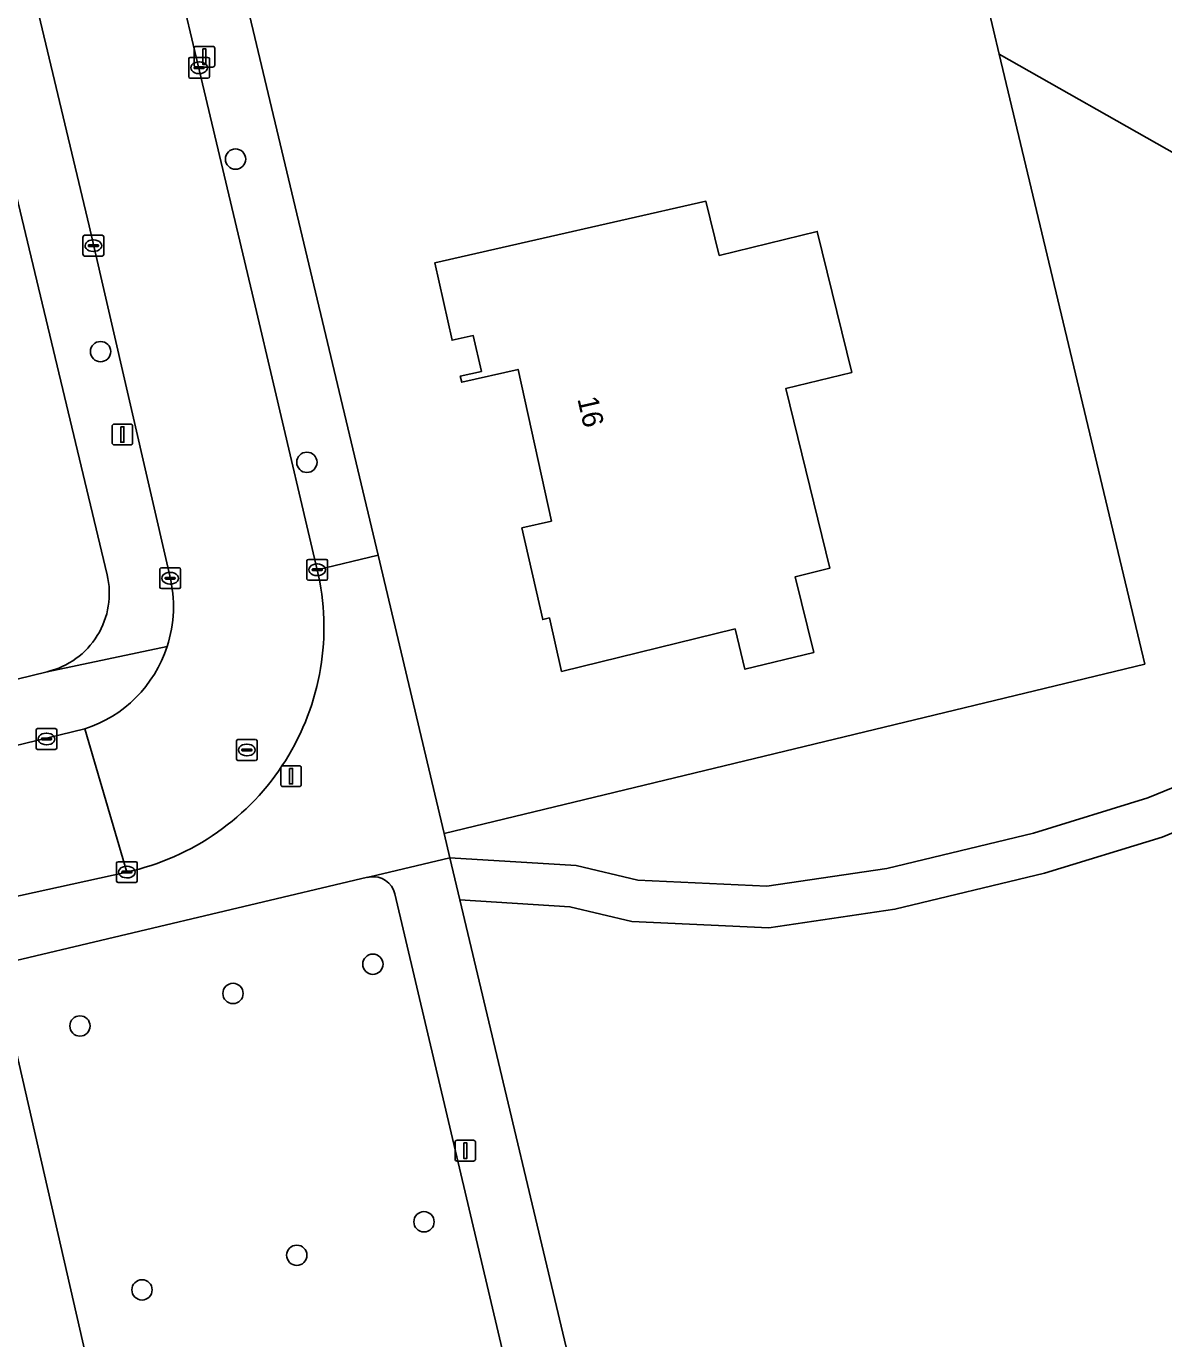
# Model space of a CAD drawing. Extents: x 162026 to 163502, y 387295 to 388169.
# Drawn here: x 163119.9 to 163174.7, y 387772.2 to 387835.4 of the extents above; entities that cross this region are included whole.
import ezdxf

# ---------------------------------------------------------------- set-up
doc = ezdxf.new("R2010")
doc.units = 0
for name, color, linetype in [('IMGEO_Boom', 7, 'Continuous'), ('IMGEO_Erf', 7, 'Continuous'), ('IMGEO_Groenvoorziening', 7, 'Continuous'), ('IMGEO_Kolk', 7, 'Continuous'), ('IMGEO_Lichtmast', 7, 'Continuous'), ('IMGEO_Loofbos', 7, 'Continuous'), ('IMGEO_Pand', 7, 'Continuous'), ('IMGEO_Pand_nummerreeks', 7, 'Continuous'), ('IMGEO_Rijbaan_lokaal_open', 7, 'Continuous'), ('IMGEO_Rioolput', 7, 'Continuous'), ('IMGEO_Voetpad_onverhard', 7, 'Continuous'), ('IMGEO_Voetpad_open', 7, 'Continuous')]:
    doc.layers.add(name, color=color, linetype=linetype)

msp = doc.modelspace()

# ---------------------------------------------------------------- linework, layer by layer
at = {"layer": 'IMGEO_Boom'}
for centre in [(163129.977, 387828.968), (163123.479, 387819.697), (163133.414, 387814.367), (163136.591, 387790.2), (163129.856, 387788.793), (163122.486, 387787.226), (163139.053, 387777.797), (163132.928, 387776.185), (163125.474, 387774.52)]:
    msp.add_circle(centre, 0.489, dxfattribs=at)
at = {"layer": 'IMGEO_Erf'}
for points in [[(163119.098, 387884.421), (163136.842, 387809.895), (163140.031, 387796.502), (163173.759, 387804.654), (163166.755, 387834.017), (163166.203, 387836.333)], [(163123.795, 387808.956), (163109.768, 387867.539)], [(163070.247, 387792.203), (163102.324, 387799.729), (163120.914, 387804.286)]]:
    msp.add_lwpolyline(points, dxfattribs=at)
msp.add_lwpolyline([(163152.63, 387826.938), (163153.269, 387824.331), (163157.989, 387825.488), (163159.654, 387818.696), (163156.473, 387817.917), (163158.593, 387809.267), (163156.929, 387808.86), (163157.825, 387805.212), (163154.507, 387804.399), (163154.03, 387806.346), (163145.682, 387804.301), (163145.096, 387806.875), (163144.77, 387806.794), (163143.765, 387811.21), (163145.191, 387811.535), (163143.583, 387818.837), (163140.867, 387818.224), (163140.8, 387818.517), (163141.816, 387818.745), (163141.426, 387820.473), (163140.409, 387820.244), (163139.569, 387823.966), (163144.445, 387825.076)], close=True, dxfattribs=at)
msp.add_arc((163120.021, 387808.061), 3.879, 283.31334, 13.34442, dxfattribs=at)
at = {"layer": 'IMGEO_Groenvoorziening'}
msp.add_lwpolyline([(163136.339, 387794.384), (163118.446, 387790.157), (163125.27, 387760.423), (163144.393, 387764.941), (163143.741, 387767.71), (163137.65, 387793.586)], dxfattribs=at)
msp.add_lwpolyline([(163112.724, 387782.656), (163118.461, 387758.815), (163125.27, 387760.423), (163118.446, 387790.157), (163074.487, 387779.595), (163065.879, 387777.538), (163067.318, 387771.549)], close=True, dxfattribs=at)
for centre, radius, start, end in [((163136.579, 387793.43), 0.983, 97.66952, 104.14052), ((163136.596, 387793.331), 1.084, 13.61237, 97.84938)]:
    msp.add_arc(centre, radius, start, end, dxfattribs=at)
at = {"layer": 'IMGEO_Kolk'}
for p, q in [((163127.721, 387832.939), (163127.721, 387833.791)), ((163127.796, 387833.865), (163128.648, 387833.865)), ((163127.98, 387833.359), (163127.98, 387833.371)), ((163128.418, 387833.322), (163128.02, 387833.322)), ((163128.023, 387833.408), (163128.421, 387833.408)), ((163128.209, 387833.645), (163128.234, 387833.645)), ((163128.464, 387833.371), (163128.464, 387833.359)), ((163128.722, 387833.791), (163128.722, 387832.939)), ((163128.648, 387832.865), (163127.796, 387832.865)), ((163128.232, 387833.085), (163128.207, 387833.085)), ((163122.632, 387824.372), (163122.632, 387825.224)), ((163122.707, 387825.298), (163123.559, 387825.298)), ((163123.12, 387825.078), (163123.145, 387825.078)), ((163123.633, 387825.224), (163123.633, 387824.372)), ((163122.891, 387824.792), (163122.891, 387824.804)), ((163123.329, 387824.755), (163122.931, 387824.755)), ((163122.934, 387824.841), (163123.332, 387824.841)), ((163123.143, 387824.518), (163123.118, 387824.518)), ((163123.375, 387824.804), (163123.375, 387824.792)), ((163123.559, 387824.298), (163122.707, 387824.298)), ((163126.406, 387809.285), (163127.258, 387809.285)), ((163133.412, 387808.767), (163133.412, 387809.619)), ((163133.487, 387809.693), (163134.339, 387809.693)), ((163133.714, 387809.236), (163134.112, 387809.236)), ((163133.9, 387809.473), (163133.925, 387809.473)), ((163134.413, 387809.619), (163134.413, 387808.767)), ((163126.331, 387808.359), (163126.331, 387809.211)), ((163126.59, 387808.779), (163126.59, 387808.791)), ((163127.028, 387808.742), (163126.63, 387808.742)), ((163126.633, 387808.828), (163127.031, 387808.828)), ((163126.819, 387809.065), (163126.844, 387809.065)), ((163127.074, 387808.791), (163127.074, 387808.779)), ((163127.332, 387809.211), (163127.332, 387808.359)), ((163134.339, 387808.693), (163133.487, 387808.693)), ((163133.671, 387809.187), (163133.671, 387809.199)), ((163134.109, 387809.15), (163133.711, 387809.15)), ((163133.923, 387808.913), (163133.898, 387808.913)), ((163134.155, 387809.199), (163134.155, 387809.187)), ((163127.258, 387808.285), (163126.406, 387808.285)), ((163126.842, 387808.505), (163126.817, 387808.505)), ((163120.371, 387800.619), (163120.371, 387801.471)), ((163120.446, 387801.545), (163121.298, 387801.545)), ((163120.63, 387801.039), (163120.63, 387801.051)), ((163120.673, 387801.088), (163121.071, 387801.088)), ((163120.859, 387801.325), (163120.884, 387801.325)), ((163121.114, 387801.051), (163121.114, 387801.039)), ((163121.372, 387801.471), (163121.372, 387800.619)), ((163121.298, 387800.545), (163120.446, 387800.545)), ((163121.068, 387801.002), (163120.67, 387801.002)), ((163120.882, 387800.765), (163120.857, 387800.765)), ((163124.246, 387794.211), (163124.246, 387795.063)), ((163124.321, 387795.137), (163125.173, 387795.137)), ((163124.734, 387794.917), (163124.759, 387794.917)), ((163125.247, 387795.063), (163125.247, 387794.211)), ((163125.173, 387794.137), (163124.321, 387794.137)), ((163124.505, 387794.631), (163124.505, 387794.643)), ((163124.943, 387794.594), (163124.545, 387794.594)), ((163124.548, 387794.68), (163124.946, 387794.68)), ((163124.757, 387794.357), (163124.732, 387794.357)), ((163124.989, 387794.643), (163124.989, 387794.631))]:
    msp.add_line(p, q, dxfattribs=at)
for points in [[(163127.721, 387832.939), (163127.721, 387833.791)], [(163127.796, 387833.865), (163128.648, 387833.865)], [(163128.722, 387833.791), (163128.722, 387832.939)], [(163128.648, 387832.865), (163127.796, 387832.865)], [(163122.632, 387824.372), (163122.632, 387825.224)], [(163122.707, 387825.298), (163123.559, 387825.298)], [(163123.633, 387825.224), (163123.633, 387824.372)], [(163123.559, 387824.298), (163122.707, 387824.298)], [(163126.406, 387809.285), (163127.258, 387809.285)], [(163133.412, 387808.767), (163133.412, 387809.619)], [(163133.487, 387809.693), (163134.339, 387809.693)], [(163134.413, 387809.619), (163134.413, 387808.767)], [(163126.331, 387808.359), (163126.331, 387809.211)], [(163127.332, 387809.211), (163127.332, 387808.359)], [(163134.339, 387808.693), (163133.487, 387808.693)], [(163127.258, 387808.285), (163126.406, 387808.285)], [(163120.371, 387800.619), (163120.371, 387801.471)], [(163120.446, 387801.545), (163121.298, 387801.545)], [(163121.372, 387801.471), (163121.372, 387800.619)], [(163121.298, 387800.545), (163120.446, 387800.545)], [(163124.246, 387794.211), (163124.246, 387795.063)], [(163124.321, 387795.137), (163125.173, 387795.137)], [(163125.247, 387795.063), (163125.247, 387794.211)], [(163125.173, 387794.137), (163124.321, 387794.137)]]:
    msp.add_lwpolyline(points, dxfattribs=at)
for centre, radius, start, end in [((163127.798, 387833.789), 0.0765, 91.55205, 178.44795), ((163127.798, 387833.789), 0.0765, 91.55205, 178.44795), ((163128.02, 387833.368), 0.0403, 85.87752, 175.75265), ((163128.017, 387833.358), 0.0366, 178.93798, 274.71019), ((163128.421, 387833.365), 0.043, 264.86636, 352.45326), ((163128.425, 387833.37), 0.0386, 1.73085, 96.63898), ((163128.646, 387833.789), 0.0765, 1.55205, 88.44795), ((163128.646, 387833.789), 0.0765, 1.55205, 88.44795), ((163127.798, 387832.941), 0.0765, 181.55205, 268.44795), ((163127.798, 387832.941), 0.0765, 181.55205, 268.44795), ((163128.646, 387832.941), 0.0765, 271.55205, 358.44795), ((163128.646, 387832.941), 0.0765, 271.55205, 358.44795), ((163122.709, 387825.222), 0.0765, 91.55205, 178.44795), ((163122.709, 387825.222), 0.0765, 91.55205, 178.44795), ((163123.557, 387825.222), 0.0765, 1.55205, 88.44795), ((163123.557, 387825.222), 0.0765, 1.55205, 88.44795), ((163122.931, 387824.801), 0.0403, 85.87752, 175.75265), ((163122.928, 387824.791), 0.0366, 178.93798, 274.71019), ((163123.332, 387824.798), 0.043, 264.86636, 352.45326), ((163123.336, 387824.803), 0.0386, 1.73085, 96.63898), ((163122.709, 387824.374), 0.0765, 181.55205, 268.44795), ((163122.709, 387824.374), 0.0765, 181.55205, 268.44795), ((163123.557, 387824.374), 0.0765, 271.55205, 358.44795), ((163123.557, 387824.374), 0.0765, 271.55205, 358.44795), ((163126.408, 387809.209), 0.0765, 91.55205, 178.44795), ((163126.408, 387809.209), 0.0765, 91.55205, 178.44795), ((163127.256, 387809.209), 0.0765, 1.55205, 88.44795), ((163127.256, 387809.209), 0.0765, 1.55205, 88.44795), ((163133.489, 387809.617), 0.0765, 91.55205, 178.44795), ((163133.489, 387809.617), 0.0765, 91.55205, 178.44795), ((163133.711, 387809.196), 0.0403, 85.87752, 175.75265), ((163134.116, 387809.198), 0.0386, 1.73085, 96.63898), ((163134.337, 387809.617), 0.0765, 1.55205, 88.44795), ((163134.337, 387809.617), 0.0765, 1.55205, 88.44795), ((163126.63, 387808.788), 0.0403, 85.87752, 175.75265), ((163126.627, 387808.778), 0.0366, 178.93798, 274.71019), ((163127.031, 387808.785), 0.043, 264.86636, 352.45326), ((163127.035, 387808.79), 0.0386, 1.73085, 96.63898), ((163133.489, 387808.769), 0.0765, 181.55205, 268.44795), ((163133.489, 387808.769), 0.0765, 181.55205, 268.44795), ((163133.708, 387809.186), 0.0366, 178.93798, 274.71019), ((163134.112, 387809.193), 0.043, 264.86636, 352.45326), ((163134.337, 387808.769), 0.0765, 271.55205, 358.44795), ((163134.337, 387808.769), 0.0765, 271.55205, 358.44795), ((163126.408, 387808.361), 0.0765, 181.55205, 268.44795), ((163126.408, 387808.361), 0.0765, 181.55205, 268.44795), ((163127.256, 387808.361), 0.0765, 271.55205, 358.44795), ((163127.256, 387808.361), 0.0765, 271.55205, 358.44795), ((163120.448, 387801.469), 0.0765, 91.55205, 178.44795), ((163120.448, 387801.469), 0.0765, 91.55205, 178.44795), ((163120.67, 387801.048), 0.0403, 85.87752, 175.75265), ((163120.667, 387801.038), 0.0366, 178.93798, 274.71019), ((163121.071, 387801.045), 0.043, 264.86636, 352.45326), ((163121.075, 387801.05), 0.0386, 1.73085, 96.63898), ((163121.296, 387801.469), 0.0765, 1.55205, 88.44795), ((163121.296, 387801.469), 0.0765, 1.55205, 88.44795), ((163120.448, 387800.621), 0.0765, 181.55205, 268.44795), ((163120.448, 387800.621), 0.0765, 181.55205, 268.44795), ((163121.296, 387800.621), 0.0765, 271.55205, 358.44795), ((163121.296, 387800.621), 0.0765, 271.55205, 358.44795), ((163124.323, 387795.061), 0.0765, 91.55205, 178.44795), ((163124.323, 387795.061), 0.0765, 91.55205, 178.44795), ((163125.171, 387795.061), 0.0765, 1.55205, 88.44795), ((163125.171, 387795.061), 0.0765, 1.55205, 88.44795), ((163124.323, 387794.213), 0.0765, 181.55205, 268.44795), ((163124.323, 387794.213), 0.0765, 181.55205, 268.44795), ((163124.545, 387794.64), 0.0403, 85.87752, 175.75265), ((163124.542, 387794.63), 0.0366, 178.93798, 274.71019), ((163124.946, 387794.637), 0.043, 264.86636, 352.45326), ((163124.95, 387794.642), 0.0386, 1.73085, 96.63898), ((163125.171, 387794.213), 0.0765, 271.55205, 358.44795), ((163125.171, 387794.213), 0.0765, 271.55205, 358.44795)]:
    msp.add_arc(centre, radius, start, end, dxfattribs=at)
for centre, major_axis, ratio, start_param, end_param in [((163128.208, 387833.365), (-0.387, 0.002), 0.722429, 4.712389, 7.853982), ((163128.233, 387833.365), (-0.39, 0.002), 0.717154, 1.570796, 4.712389), ((163123.119, 387824.798), (-0.387, 0.002), 0.722429, 4.712389, 7.853982), ((163123.144, 387824.798), (-0.39, 0.002), 0.717154, 1.570796, 4.712389), ((163133.899, 387809.193), (-0.387, 0.002), 0.722429, 4.712389, 7.853982), ((163133.924, 387809.193), (-0.39, 0.002), 0.717154, 1.570796, 4.712389), ((163126.818, 387808.785), (-0.387, 0.002), 0.722429, 4.712389, 7.853982), ((163126.843, 387808.785), (-0.39, 0.002), 0.717154, 1.570796, 4.712389), ((163120.858, 387801.045), (-0.387, 0.002), 0.722429, 4.712389, 7.853982), ((163120.883, 387801.045), (-0.39, 0.002), 0.717154, 1.570796, 4.712389), ((163124.733, 387794.637), (-0.387, 0.002), 0.722429, 4.712389, 7.853982), ((163124.758, 387794.637), (-0.39, 0.002), 0.717154, 1.570796, 4.712389)]:
    msp.add_ellipse(centre, major_axis=major_axis, ratio=ratio, start_param=start_param, end_param=end_param, dxfattribs=at)
at = {"layer": 'IMGEO_Lichtmast'}
for p, q in [((163127.984, 387833.495), (163127.984, 387834.295)), ((163127.984, 387834.295), (163127.984, 387833.495)), ((163128.084, 387834.395), (163128.874, 387834.395)), ((163128.874, 387834.395), (163128.084, 387834.395)), ((163128.974, 387834.295), (163128.974, 387833.495)), ((163128.974, 387833.495), (163128.974, 387834.295)), ((163128.874, 387833.395), (163128.084, 387833.395)), ((163128.084, 387833.395), (163128.874, 387833.395)), ((163124.132, 387816.207), (163124.922, 387816.207)), ((163124.922, 387816.207), (163124.132, 387816.207)), ((163124.032, 387815.307), (163124.032, 387816.107)), ((163124.032, 387816.107), (163124.032, 387815.307)), ((163125.022, 387816.107), (163125.022, 387815.307)), ((163125.022, 387815.307), (163125.022, 387816.107)), ((163124.922, 387815.207), (163124.132, 387815.207)), ((163124.132, 387815.207), (163124.922, 387815.207)), ((163132.254, 387799.754), (163133.044, 387799.754)), ((163133.044, 387799.754), (163132.254, 387799.754)), ((163132.154, 387798.854), (163132.154, 387799.654)), ((163132.154, 387799.654), (163132.154, 387798.854)), ((163133.144, 387799.654), (163133.144, 387798.854)), ((163133.144, 387798.854), (163133.144, 387799.654)), ((163133.044, 387798.754), (163132.254, 387798.754)), ((163132.254, 387798.754), (163133.044, 387798.754)), ((163140.548, 387780.822), (163140.548, 387781.622)), ((163140.548, 387781.622), (163140.548, 387780.822)), ((163140.648, 387781.722), (163141.438, 387781.722)), ((163141.438, 387781.722), (163140.648, 387781.722)), ((163141.538, 387781.622), (163141.538, 387780.822)), ((163141.538, 387780.822), (163141.538, 387781.622)), ((163141.438, 387780.722), (163140.648, 387780.722)), ((163140.648, 387780.722), (163141.438, 387780.722))]:
    msp.add_line(p, q, dxfattribs=at)
for points in [[(163128.404, 387834.27), (163128.554, 387834.27), (163128.554, 387833.52), (163128.404, 387833.52), (163128.404, 387834.27)], [(163124.452, 387816.082), (163124.602, 387816.082), (163124.602, 387815.332), (163124.452, 387815.332), (163124.452, 387816.082)], [(163132.574, 387799.629), (163132.724, 387799.629), (163132.724, 387798.879), (163132.574, 387798.879), (163132.574, 387799.629)], [(163140.968, 387781.597), (163141.118, 387781.597), (163141.118, 387780.847), (163140.968, 387780.847), (163140.968, 387781.597)]]:
    msp.add_lwpolyline(points, dxfattribs=at)
for centre, start, end in [((163128.084, 387834.295), 90, 180), ((163128.084, 387834.295), 90, 180), ((163128.874, 387834.295), 0, 90), ((163128.874, 387834.295), 360, 90), ((163128.084, 387833.495), 180, 270), ((163128.084, 387833.495), 180, 270), ((163128.874, 387833.495), 270, 0), ((163128.874, 387833.495), 270, 0), ((163124.132, 387816.107), 90, 180), ((163124.132, 387816.107), 90, 180), ((163124.922, 387816.107), 0, 90), ((163124.922, 387816.107), 360, 90), ((163124.132, 387815.307), 180, 270), ((163124.132, 387815.307), 180, 270), ((163124.922, 387815.307), 270, 0), ((163124.922, 387815.307), 270, 0), ((163132.254, 387799.654), 90, 180), ((163132.254, 387799.654), 90, 180), ((163133.044, 387799.654), 0, 90), ((163133.044, 387799.654), 360, 90), ((163132.254, 387798.854), 180, 270), ((163132.254, 387798.854), 180, 270), ((163133.044, 387798.854), 270, 0), ((163133.044, 387798.854), 270, 0), ((163140.648, 387781.622), 90, 180), ((163140.648, 387781.622), 90, 180), ((163141.438, 387781.622), 0, 90), ((163141.438, 387781.622), 360, 90), ((163140.648, 387780.822), 180, 270), ((163140.648, 387780.822), 180, 270), ((163141.438, 387780.822), 270, 0), ((163141.438, 387780.822), 270, 0)]:
    msp.add_arc(centre, 0.1, start, end, dxfattribs=at)
at = {"layer": 'IMGEO_Loofbos'}
for points in [[(163181.958, 387837.275), (163173.278, 387837.27), (163166.203, 387836.333), (163166.755, 387834.017), (163183.859, 387824.318), (163183.098, 387829.507)], [(163146.378, 387794.955), (163149.344, 387794.248), (163155.558, 387793.966), (163161.348, 387794.814), (163168.409, 387796.509), (163173.916, 387798.205), (163183.237, 387802.02), (163187.027, 387802.605), (163183.859, 387824.318), (163166.755, 387834.017), (163173.759, 387804.654), (163140.031, 387796.502), (163140.298, 387795.327)], [(163190.741, 387777.15), (163187.316, 387800.626), (163183.757, 387800.075), (163174.599, 387796.323), (163168.937, 387794.579), (163161.727, 387792.848), (163155.658, 387791.959), (163149.064, 387792.259), (163146.082, 387792.97), (163140.78, 387793.301), (163146.677, 387768.517), (163159.981, 387771.726), (163161.831, 387763.991), (163163.691, 387764.448), (163167.107, 387750), (163170.795, 387734.395), (163171.847, 387731.122), (163149.659, 387725.02), (163150.09, 387723.223), (163175.593, 387729.015), (163188.763, 387755.463), (163196.293, 387764.159)]]:
    msp.add_lwpolyline(points, close=True, dxfattribs=at)
at = {"layer": 'IMGEO_Pand'}
msp.add_lwpolyline([(163145.191, 387811.535), (163143.765, 387811.21), (163144.77, 387806.794), (163145.096, 387806.875), (163145.682, 387804.301), (163154.03, 387806.346), (163154.507, 387804.399), (163157.825, 387805.212), (163156.929, 387808.86), (163158.593, 387809.267), (163156.473, 387817.917), (163159.654, 387818.696), (163157.989, 387825.488), (163153.269, 387824.331), (163152.63, 387826.938), (163144.445, 387825.076), (163139.569, 387823.966), (163140.409, 387820.244), (163141.426, 387820.473), (163141.816, 387818.745), (163140.8, 387818.517), (163140.867, 387818.224), (163143.583, 387818.837)], close=True, dxfattribs=at)
at = {"layer": 'IMGEO_Rijbaan_lokaal_open'}
for points in [[(163133.911, 387809.197), (163131.803, 387818.15), (163130.919, 387821.905), (163124.521, 387848.92), (163123.367, 387853.675), (163118.765, 387872.632), (163117.335, 387878.524)], [(163112.585, 387868.725), (163117.591, 387848.044), (163118.544, 387844.065), (163121.334, 387832.421), (163122.929, 387825.761), (163126.811, 387808.9)], [(163109.875, 387791.368), (163124.751, 387794.639), (163122.722, 387801.529), (163105.465, 387797.346)], [(163122.722, 387801.529), (163124.751, 387794.639)]]:
    msp.add_lwpolyline(points, dxfattribs=at)
for centre, radius, start, end in [((163122.16, 387806.43), 12.073, 282.39426, 13.24893), ((163120.783, 387807.419), 6.207, 341.98767, 13.8013), ((163120.791, 387807.42), 6.199, 288.14391, 341.95718)]:
    msp.add_arc(centre, radius, start, end, dxfattribs=at)
at = {"layer": 'IMGEO_Rioolput'}
for p, q in [((163130.095, 387801.016), (163130.947, 387801.016)), ((163130.02, 387800.09), (163130.02, 387800.942)), ((163130.279, 387800.51), (163130.279, 387800.522)), ((163130.717, 387800.473), (163130.319, 387800.473)), ((163130.322, 387800.559), (163130.72, 387800.559)), ((163130.508, 387800.796), (163130.533, 387800.796)), ((163130.763, 387800.522), (163130.763, 387800.51)), ((163131.021, 387800.942), (163131.021, 387800.09)), ((163130.947, 387800.016), (163130.095, 387800.016)), ((163130.531, 387800.236), (163130.506, 387800.236))]:
    msp.add_line(p, q, dxfattribs=at)
for points in [[(163130.095, 387801.016), (163130.947, 387801.016)], [(163130.02, 387800.09), (163130.02, 387800.942)], [(163131.021, 387800.942), (163131.021, 387800.09)], [(163130.947, 387800.016), (163130.095, 387800.016)]]:
    msp.add_lwpolyline(points, dxfattribs=at)
for centre, radius, start, end in [((163130.097, 387800.94), 0.0765, 91.55205, 178.44795), ((163130.097, 387800.94), 0.0765, 91.55205, 178.44795), ((163130.945, 387800.94), 0.0765, 1.55205, 88.44795), ((163130.945, 387800.94), 0.0765, 1.55205, 88.44795), ((163130.319, 387800.519), 0.0403, 85.87752, 175.75265), ((163130.316, 387800.509), 0.0366, 178.93798, 274.71019), ((163130.72, 387800.516), 0.043, 264.86636, 352.45326), ((163130.724, 387800.521), 0.0386, 1.73085, 96.63898), ((163130.097, 387800.092), 0.0765, 181.55205, 268.44795), ((163130.097, 387800.092), 0.0765, 181.55205, 268.44795), ((163130.945, 387800.092), 0.0765, 271.55205, 358.44795), ((163130.945, 387800.092), 0.0765, 271.55205, 358.44795)]:
    msp.add_arc(centre, radius, start, end, dxfattribs=at)
for centre, major_axis, ratio, start_param, end_param in [((163130.507, 387800.516), (-0.387, 0.002), 0.722429, 4.712389, 7.853982), ((163130.532, 387800.516), (-0.39, 0.002), 0.717154, 1.570796, 4.712389)]:
    msp.add_ellipse(centre, major_axis=major_axis, ratio=ratio, start_param=start_param, end_param=end_param, dxfattribs=at)
at = {"layer": 'IMGEO_Voetpad_onverhard'}
msp.add_lwpolyline([(163183.757, 387800.075), (163187.316, 387800.626), (163187.027, 387802.605), (163183.237, 387802.02), (163173.916, 387798.205), (163168.409, 387796.509), (163161.348, 387794.814), (163155.558, 387793.966), (163149.344, 387794.248), (163146.378, 387794.955), (163140.298, 387795.327), (163140.78, 387793.301), (163146.082, 387792.97), (163149.064, 387792.259), (163155.658, 387791.959), (163161.727, 387792.848), (163168.937, 387794.579), (163174.599, 387796.323)], close=True, dxfattribs=at)
at = {"layer": 'IMGEO_Voetpad_open'}
msp.add_lwpolyline([(163119.098, 387884.421), (163116.089, 387883.657), (163117.335, 387878.524), (163118.765, 387872.632), (163123.367, 387853.675), (163124.521, 387848.92), (163130.919, 387821.905), (163131.803, 387818.15), (163133.911, 387809.197), (163136.842, 387809.895)], close=True, dxfattribs=at)
for points in [[(163121.334, 387832.421), (163118.544, 387844.065), (163117.591, 387848.044), (163112.585, 387868.725)], [(163109.768, 387867.539), (163123.795, 387808.956)], [(163126.811, 387808.9), (163122.929, 387825.761), (163121.334, 387832.421)], [(163136.448, 387794.405), (163140.298, 387795.327), (163140.031, 387796.502), (163136.842, 387809.895), (163133.911, 387809.197)], [(163126.686, 387805.5), (163120.914, 387804.286), (163102.324, 387799.729), (163070.247, 387792.203), (163065.551, 387790.837)], [(163120.914, 387804.286), (163126.686, 387805.5)], [(163105.465, 387797.346), (163122.722, 387801.529)], [(163140.78, 387793.301), (163140.298, 387795.327), (163136.448, 387794.405)], [(163124.751, 387794.639), (163109.875, 387791.368), (163031.703, 387772.606)], [(163074.487, 387779.595), (163118.446, 387790.157), (163136.339, 387794.384)], [(163137.65, 387793.586), (163143.741, 387767.71), (163146.677, 387768.517), (163140.78, 387793.301)]]:
    msp.add_lwpolyline(points, dxfattribs=at)
for centre, radius, start, end in [((163120.021, 387808.061), 3.879, 283.31334, 13.34442), ((163122.16, 387806.43), 12.073, 282.39426, 13.24893), ((163120.783, 387807.419), 6.207, 341.98767, 13.8013), ((163120.791, 387807.42), 6.199, 288.14391, 341.95718), ((163136.579, 387793.43), 0.983, 97.66952, 104.14052), ((163136.596, 387793.331), 1.084, 13.61237, 97.84938)]:
    msp.add_arc(centre, radius, start, end, dxfattribs=at)

# ---------------------------------------------------------------- texts
at = {"layer": 'IMGEO_Pand_nummerreeks'}
msp.add_text('16', height=1, rotation=282.82252, dxfattribs=at).set_placement((163146.435, 387817.423))

doc.saveas('drawing.dxf')
